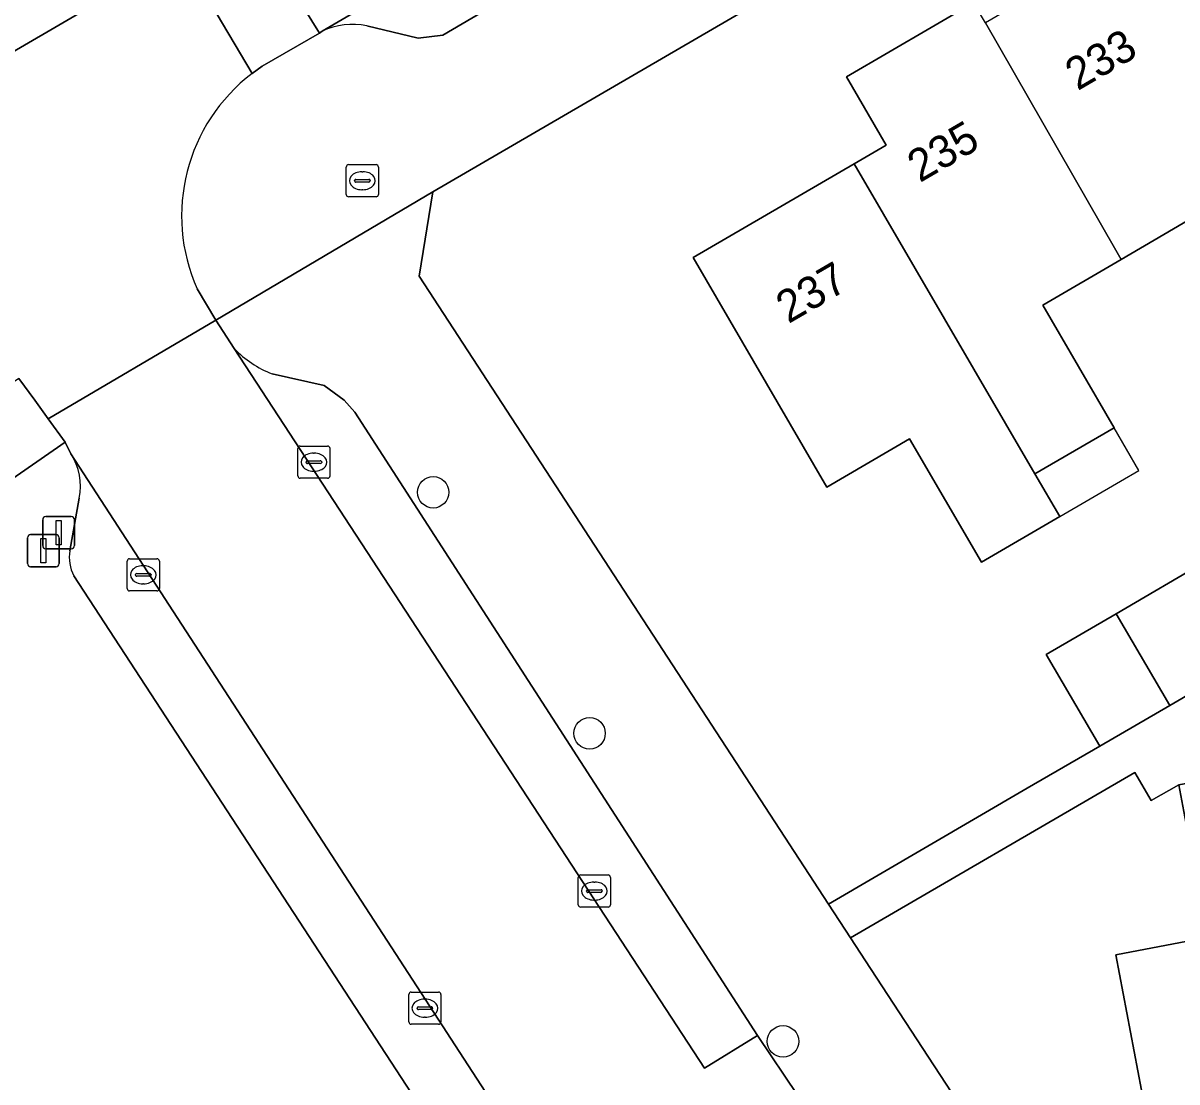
# Model space of a CAD drawing. Extents: x 158352 to 159489, y 383828 to 384603.
# Drawn here: x 158637.9 to 158673.8, y 384065.87 to 384098.81 of the extents above; entities that cross this region are included whole.
import ezdxf

# ---------------------------------------------------------------- set-up
doc = ezdxf.new("R2010")
doc.units = 0
for name, color, linetype in [('IMGEO_Afsluitpaal', 7, 'Continuous'), ('IMGEO_Boom', 7, 'Continuous'), ('IMGEO_Brandkraan', 7, 'Continuous'), ('IMGEO_Erf', 7, 'Continuous'), ('IMGEO_Groenvoorziening', 7, 'Continuous'), ('IMGEO_Kolk', 7, 'Continuous'), ('IMGEO_Lichtmast', 7, 'Continuous'), ('IMGEO_Pand', 7, 'Continuous'), ('IMGEO_Pand_nummerreeks', 7, 'Continuous'), ('IMGEO_Pand_overbouw', 7, 'Continuous'), ('IMGEO_Parkeervlak_open', 7, 'Continuous'), ('IMGEO_Rijbaan_lokaal_gesloten', 7, 'Continuous'), ('IMGEO_Rijbaan_lokaal_open', 7, 'Continuous'), ('IMGEO_Voetpad_open', 7, 'Continuous')]:
    doc.layers.add(name, color=color, linetype=linetype)

msp = doc.modelspace()

# ---------------------------------------------------------------- linework, layer by layer
at = {"layer": 'IMGEO_Afsluitpaal'}
for p, q in [((158638.51, 384082.555), (158638.51, 384083.355)), ((158638.51, 384083.355), (158638.51, 384082.555)), ((158638.61, 384083.455), (158639.4, 384083.455)), ((158639.4, 384083.455), (158638.61, 384083.455)), ((158639.5, 384083.355), (158639.5, 384082.555)), ((158639.5, 384082.555), (158639.5, 384083.355)), ((158639.4, 384082.455), (158638.61, 384082.455)), ((158638.61, 384082.455), (158639.4, 384082.455))]:
    msp.add_line(p, q, dxfattribs=at)
msp.add_lwpolyline([(158638.93, 384083.33), (158639.08, 384083.33), (158639.08, 384082.58), (158638.93, 384082.58), (158638.93, 384083.33)], dxfattribs=at)
for centre, start, end in [((158638.61, 384083.355), 90, 180), ((158638.61, 384083.355), 90, 180), ((158639.4, 384083.355), 0, 90), ((158639.4, 384083.355), 360, 90), ((158638.61, 384082.555), 180, 270), ((158638.61, 384082.555), 180, 270), ((158639.4, 384082.555), 270, 0), ((158639.4, 384082.555), 270, 0)]:
    msp.add_arc(centre, 0.1, start, end, dxfattribs=at)
at = {"layer": 'IMGEO_Boom'}
for centre in [(158650.658, 384084.211), (158655.523, 384076.714), (158661.542, 384067.131)]:
    msp.add_circle(centre, 0.489, dxfattribs=at)
at = {"layer": 'IMGEO_Brandkraan'}
for p, q in [((158647.954, 384093.476), (158647.954, 384094.328)), ((158648.029, 384094.402), (158648.881, 384094.402)), ((158648.442, 384094.182), (158648.467, 384094.182)), ((158648.955, 384094.328), (158648.955, 384093.476)), ((158648.213, 384093.896), (158648.213, 384093.908)), ((158648.651, 384093.859), (158648.253, 384093.859)), ((158648.256, 384093.945), (158648.654, 384093.945)), ((158648.697, 384093.908), (158648.697, 384093.896)), ((158648.881, 384093.402), (158648.029, 384093.402)), ((158648.465, 384093.622), (158648.44, 384093.622))]:
    msp.add_line(p, q, dxfattribs=at)
for points in [[(158647.954, 384093.476), (158647.954, 384094.328)], [(158648.029, 384094.402), (158648.881, 384094.402)], [(158648.955, 384094.328), (158648.955, 384093.476)], [(158648.881, 384093.402), (158648.029, 384093.402)]]:
    msp.add_lwpolyline(points, dxfattribs=at)
for centre, radius, start, end in [((158648.031, 384094.326), 0.0765, 91.552, 178.448), ((158648.031, 384094.326), 0.0765, 91.552, 178.448), ((158648.879, 384094.326), 0.0765, 1.552, 88.448), ((158648.879, 384094.326), 0.0765, 1.552, 88.448), ((158648.253, 384093.905), 0.0403, 85.8775, 175.7526), ((158648.25, 384093.895), 0.0366, 178.938, 274.7102), ((158648.654, 384093.902), 0.043, 264.8664, 352.4533), ((158648.658, 384093.907), 0.0386, 1.7309, 96.639), ((158648.031, 384093.478), 0.0765, 181.552, 268.448), ((158648.031, 384093.478), 0.0765, 181.552, 268.448), ((158648.879, 384093.478), 0.0765, 271.552, 358.448), ((158648.879, 384093.478), 0.0765, 271.552, 358.448)]:
    msp.add_arc(centre, radius, start, end, dxfattribs=at)
for centre, major_axis, ratio, start_param, end_param in [((158648.441, 384093.902), (-0.387, 0.002), 0.722429, 4.712389, 7.853982), ((158648.466, 384093.902), (-0.39, 0.002), 0.717154, 1.570796, 4.712389)]:
    msp.add_ellipse(centre, major_axis=major_axis, ratio=ratio, start_param=start_param, end_param=end_param, dxfattribs=at)
at = {"layer": 'IMGEO_Erf'}
for points in [[(158695.294, 384119.527), (158650.651, 384093.56), (158650.222, 384090.931), (158662.957, 384071.401), (158669.142, 384075.003), (158671.394, 384076.315), (158669.733, 384079.167), (158671.91, 384080.435), (158674.74, 384082.084)], [(158674.72, 384093.005), (158672.062, 384091.456), (158669.621, 384090.034), (158671.842, 384086.22), (158669.376, 384084.785), (158670.15, 384083.456), (158667.715, 384082.037), (158665.479, 384085.873), (158662.904, 384084.372), (158658.746, 384091.509), (158663.758, 384094.428), (158664.755, 384095.009), (158663.516, 384097.136), (158667.47, 384099.439)]]:
    msp.add_lwpolyline(points, dxfattribs=at)
msp.add_lwpolyline([(158694.645, 384061.222), (158693.903, 384065.158), (158688.745, 384064.185), (158686.825, 384063.823), (158686.988, 384062.958), (158683.869, 384062.37), (158680.616, 384061.757), (158680.458, 384062.596), (158678.668, 384062.259), (158678.419, 384063.577), (158678.255, 384063.546), (158677.575, 384063.418), (158673.26, 384062.605), (158671.899, 384069.828), (158675.87, 384070.577), (158675.445, 384072.838), (158674.325, 384072.627), (158673.857, 384075.114), (158672.994, 384074.622), (158672.483, 384075.499), (158663.643, 384070.349), (158664.261, 384069.402), (158672.362, 384057.021)], close=True, dxfattribs=at)
at = {"layer": 'IMGEO_Groenvoorziening'}
for points in [[(158639.39, 384085.412), (158639.205, 384085.77), (158612.294, 384067.106), (158613.197, 384066.952)], [(158639.355, 384082.394), (158639.644, 384084.029)], [(158655.157, 384057.519), (158652.992, 384060.857), (158652.371, 384061.856), (158639.475, 384081.612)]]:
    msp.add_lwpolyline(points, dxfattribs=at)
for centre, radius, start, end in [((158637.826, 384084.41), 1.858, 348.1673, 32.6465), ((158640.615, 384082.187), 1.277, 170.6828, 206.7655)]:
    msp.add_arc(centre, radius, start, end, dxfattribs=at)
at = {"layer": 'IMGEO_Kolk'}
for p, q in [((158646.447, 384084.722), (158646.447, 384085.574)), ((158646.522, 384085.648), (158647.374, 384085.648)), ((158647.448, 384085.574), (158647.448, 384084.722)), ((158646.706, 384085.142), (158646.706, 384085.154)), ((158647.144, 384085.105), (158646.746, 384085.105)), ((158646.749, 384085.191), (158647.147, 384085.191)), ((158646.935, 384085.428), (158646.96, 384085.428)), ((158647.19, 384085.154), (158647.19, 384085.142)), ((158646.958, 384084.868), (158646.933, 384084.868)), ((158647.374, 384084.648), (158646.522, 384084.648)), ((158641.138, 384081.218), (158641.138, 384082.07)), ((158641.213, 384082.144), (158642.065, 384082.144)), ((158641.626, 384081.924), (158641.651, 384081.924)), ((158642.139, 384082.07), (158642.139, 384081.218)), ((158641.397, 384081.638), (158641.397, 384081.65)), ((158641.835, 384081.601), (158641.437, 384081.601)), ((158641.44, 384081.687), (158641.838, 384081.687)), ((158641.881, 384081.65), (158641.881, 384081.638)), ((158642.065, 384081.144), (158641.213, 384081.144)), ((158641.649, 384081.364), (158641.624, 384081.364)), ((158655.172, 384071.381), (158655.172, 384072.233)), ((158655.247, 384072.307), (158656.099, 384072.307)), ((158656.173, 384072.233), (158656.173, 384071.381)), ((158655.431, 384071.801), (158655.431, 384071.813)), ((158655.474, 384071.85), (158655.872, 384071.85)), ((158655.66, 384072.087), (158655.685, 384072.087)), ((158655.915, 384071.813), (158655.915, 384071.801)), ((158655.869, 384071.764), (158655.471, 384071.764)), ((158655.683, 384071.527), (158655.658, 384071.527)), ((158656.099, 384071.307), (158655.247, 384071.307)), ((158649.899, 384067.737), (158649.899, 384068.589)), ((158649.974, 384068.663), (158650.826, 384068.663)), ((158650.9, 384068.589), (158650.9, 384067.737)), ((158650.387, 384068.443), (158650.412, 384068.443)), ((158650.158, 384068.157), (158650.158, 384068.169)), ((158650.596, 384068.12), (158650.198, 384068.12)), ((158650.201, 384068.206), (158650.599, 384068.206)), ((158650.41, 384067.883), (158650.385, 384067.883)), ((158650.642, 384068.169), (158650.642, 384068.157)), ((158650.826, 384067.663), (158649.974, 384067.663))]:
    msp.add_line(p, q, dxfattribs=at)
for points in [[(158646.447, 384084.722), (158646.447, 384085.574)], [(158646.522, 384085.648), (158647.374, 384085.648)], [(158647.448, 384085.574), (158647.448, 384084.722)], [(158647.374, 384084.648), (158646.522, 384084.648)], [(158641.138, 384081.218), (158641.138, 384082.07)], [(158641.213, 384082.144), (158642.065, 384082.144)], [(158642.139, 384082.07), (158642.139, 384081.218)], [(158642.065, 384081.144), (158641.213, 384081.144)], [(158655.172, 384071.381), (158655.172, 384072.233)], [(158655.247, 384072.307), (158656.099, 384072.307)], [(158656.173, 384072.233), (158656.173, 384071.381)], [(158656.099, 384071.307), (158655.247, 384071.307)], [(158649.899, 384067.737), (158649.899, 384068.589)], [(158649.974, 384068.663), (158650.826, 384068.663)], [(158650.9, 384068.589), (158650.9, 384067.737)], [(158650.826, 384067.663), (158649.974, 384067.663)]]:
    msp.add_lwpolyline(points, dxfattribs=at)
for centre, radius, start, end in [((158646.524, 384085.572), 0.0765, 91.552, 178.448), ((158646.524, 384085.572), 0.0765, 91.552, 178.448), ((158647.372, 384085.572), 0.0765, 1.552, 88.448), ((158647.372, 384085.572), 0.0765, 1.552, 88.448), ((158646.746, 384085.151), 0.0403, 85.8775, 175.7526), ((158646.743, 384085.141), 0.0366, 178.938, 274.7102), ((158647.147, 384085.148), 0.043, 264.8664, 352.4533), ((158647.151, 384085.153), 0.0386, 1.7309, 96.639), ((158646.524, 384084.724), 0.0765, 181.552, 268.448), ((158646.524, 384084.724), 0.0765, 181.552, 268.448), ((158647.372, 384084.724), 0.0765, 271.552, 358.448), ((158647.372, 384084.724), 0.0765, 271.552, 358.448), ((158641.215, 384082.068), 0.0765, 91.552, 178.448), ((158641.215, 384082.068), 0.0765, 91.552, 178.448), ((158642.063, 384082.068), 0.0765, 1.552, 88.448), ((158642.063, 384082.068), 0.0765, 1.552, 88.448), ((158641.437, 384081.647), 0.0403, 85.8775, 175.7526), ((158641.434, 384081.637), 0.0366, 178.938, 274.7102), ((158641.838, 384081.644), 0.043, 264.8664, 352.4533), ((158641.842, 384081.649), 0.0386, 1.7309, 96.639), ((158641.215, 384081.22), 0.0765, 181.552, 268.448), ((158641.215, 384081.22), 0.0765, 181.552, 268.448), ((158642.063, 384081.22), 0.0765, 271.552, 358.448), ((158642.063, 384081.22), 0.0765, 271.552, 358.448), ((158655.249, 384072.231), 0.0765, 91.552, 178.448), ((158655.249, 384072.231), 0.0765, 91.552, 178.448), ((158656.097, 384072.231), 0.0765, 1.552, 88.448), ((158656.097, 384072.231), 0.0765, 1.552, 88.448), ((158655.471, 384071.81), 0.0403, 85.8775, 175.7526), ((158655.468, 384071.8), 0.0366, 178.938, 274.7102), ((158655.872, 384071.807), 0.043, 264.8664, 352.4533), ((158655.876, 384071.812), 0.0386, 1.7309, 96.639), ((158655.249, 384071.383), 0.0765, 181.552, 268.448), ((158655.249, 384071.383), 0.0765, 181.552, 268.448), ((158656.097, 384071.383), 0.0765, 271.552, 358.448), ((158656.097, 384071.383), 0.0765, 271.552, 358.448), ((158649.976, 384068.587), 0.0765, 91.552, 178.448), ((158649.976, 384068.587), 0.0765, 91.552, 178.448), ((158650.824, 384068.587), 0.0765, 1.552, 88.448), ((158650.824, 384068.587), 0.0765, 1.552, 88.448), ((158650.198, 384068.166), 0.0403, 85.8775, 175.7526), ((158650.195, 384068.156), 0.0366, 178.938, 274.7102), ((158650.599, 384068.163), 0.043, 264.8664, 352.4533), ((158650.603, 384068.168), 0.0386, 1.7309, 96.639), ((158649.976, 384067.739), 0.0765, 181.552, 268.448), ((158649.976, 384067.739), 0.0765, 181.552, 268.448), ((158650.824, 384067.739), 0.0765, 271.552, 358.448), ((158650.824, 384067.739), 0.0765, 271.552, 358.448)]:
    msp.add_arc(centre, radius, start, end, dxfattribs=at)
for centre, major_axis, ratio, start_param, end_param in [((158646.934, 384085.148), (-0.387, 0.002), 0.722429, 4.712389, 7.853982), ((158646.959, 384085.148), (-0.39, 0.002), 0.717154, 1.570796, 4.712389), ((158641.625, 384081.644), (-0.387, 0.002), 0.722429, 4.712389, 7.853982), ((158641.65, 384081.644), (-0.39, 0.002), 0.717154, 1.570796, 4.712389), ((158655.659, 384071.807), (-0.387, 0.002), 0.722429, 4.712389, 7.853982), ((158655.684, 384071.807), (-0.39, 0.002), 0.717154, 1.570796, 4.712389), ((158650.386, 384068.163), (-0.387, 0.002), 0.722429, 4.712389, 7.853982), ((158650.411, 384068.163), (-0.39, 0.002), 0.717154, 1.570796, 4.712389)]:
    msp.add_ellipse(centre, major_axis=major_axis, ratio=ratio, start_param=start_param, end_param=end_param, dxfattribs=at)
at = {"layer": 'IMGEO_Lichtmast'}
for p, q in [((158638.035, 384081.996), (158638.035, 384082.796)), ((158638.035, 384082.796), (158638.035, 384081.996)), ((158638.135, 384082.896), (158638.925, 384082.896)), ((158638.925, 384082.896), (158638.135, 384082.896)), ((158639.025, 384082.796), (158639.025, 384081.996)), ((158639.025, 384081.996), (158639.025, 384082.796)), ((158638.925, 384081.896), (158638.135, 384081.896)), ((158638.135, 384081.896), (158638.925, 384081.896))]:
    msp.add_line(p, q, dxfattribs=at)
msp.add_lwpolyline([(158638.455, 384082.771), (158638.605, 384082.771), (158638.605, 384082.021), (158638.455, 384082.021), (158638.455, 384082.771)], dxfattribs=at)
for centre, start, end in [((158638.135, 384082.796), 90, 180), ((158638.135, 384082.796), 90, 180), ((158638.925, 384082.796), 0, 90), ((158638.925, 384082.796), 360, 90), ((158638.135, 384081.996), 180, 270), ((158638.135, 384081.996), 180, 270), ((158638.925, 384081.996), 270, 0), ((158638.925, 384081.996), 270, 0)]:
    msp.add_arc(centre, 0.1, start, end, dxfattribs=at)
at = {"layer": 'IMGEO_Pand'}
for points in [[(158667.836, 384098.811), (158671.895, 384091.744), (158672.062, 384091.456), (158674.72, 384093.005), (158676.961, 384089.159), (158679.211, 384090.469), (158679.021, 384090.795), (158672.701, 384101.645)], [(158671.895, 384091.744), (158667.836, 384098.811), (158667.47, 384099.439), (158663.516, 384097.136), (158664.755, 384095.009), (158663.758, 384094.428), (158669.376, 384084.785), (158671.842, 384086.22), (158669.621, 384090.034), (158672.062, 384091.456)], [(158663.758, 384094.428), (158658.746, 384091.509), (158662.904, 384084.372), (158665.479, 384085.873), (158667.715, 384082.037), (158670.15, 384083.456), (158669.376, 384084.785)], [(158674.74, 384082.084), (158671.91, 384080.435), (158673.571, 384077.583), (158676.401, 384079.232), (158676.142, 384079.676)], [(158671.91, 384080.435), (158669.733, 384079.167), (158671.394, 384076.315), (158673.571, 384077.583)], [(158676.156, 384075.548), (158673.857, 384075.114), (158674.325, 384072.627), (158675.445, 384072.838), (158675.87, 384070.577), (158671.899, 384069.828), (158673.26, 384062.605), (158677.575, 384063.418), (158678.255, 384063.546), (158678.419, 384063.577)]]:
    msp.add_lwpolyline(points, close=True, dxfattribs=at)
at = {"layer": 'IMGEO_Pand_overbouw'}
msp.add_lwpolyline([(158672.615, 384084.892), (158671.842, 384086.22), (158669.376, 384084.785), (158670.15, 384083.456), (158672.036, 384084.555)], close=True, dxfattribs=at)
at = {"layer": 'IMGEO_Parkeervlak_open'}
for points in [[(158738.971, 384152.091), (158738.379, 384151.745), (158647.204, 384098.556)], [(158648.598, 384098.717), (158650.189, 384098.335), (158650.96, 384098.425), (158661.287, 384104.498), (158665.178, 384106.745), (158678.479, 384114.472), (158681.775, 384116.427), (158695.787, 384124.599)], [(158644.468, 384088.685), (158659.101, 384066.295), (158660.748, 384067.316), (158648.224, 384086.702), (158647.894, 384087.075), (158647.267, 384087.536), (158645.649, 384087.897)], [(158639.475, 384081.612), (158652.371, 384061.856), (158654.012, 384062.903), (158639.39, 384085.412)], [(158639.644, 384084.029), (158639.355, 384082.394)]]:
    msp.add_lwpolyline(points, dxfattribs=at)
for centre, radius, start, end in [((158648.146, 384096.514), 2.249, 78.4086, 114.7678), ((158646.745, 384090.819), 3.12, 223.1381, 249.437), ((158637.826, 384084.41), 1.858, 348.1673, 32.6465), ((158640.615, 384082.187), 1.277, 170.6828, 206.7655)]:
    msp.add_arc(centre, radius, start, end, dxfattribs=at)
at = {"layer": 'IMGEO_Rijbaan_lokaal_gesloten'}
for points in [[(158738.379, 384151.745), (158737.545, 384153.226), (158646.22, 384099.951), (158647.12, 384098.492), (158647.204, 384098.556)], [(158627.36, 384093.946), (158628.258, 384092.479), (158642.815, 384100.969), (158641.961, 384102.46)]]:
    msp.add_lwpolyline(points, close=True, dxfattribs=at)
at = {"layer": 'IMGEO_Rijbaan_lokaal_open'}
msp.add_lwpolyline([(158645.024, 384097.242), (158645.336, 384097.464), (158647.12, 384098.492), (158646.22, 384099.951), (158644.915, 384102.204), (158644.032, 384103.668), (158641.961, 384102.46), (158642.815, 384100.969)], close=True, dxfattribs=at)
for points in [[(158645.024, 384097.242), (158642.815, 384100.969), (158628.258, 384092.479), (158630.373, 384088.772)], [(158637.764, 384087.748), (158638.27, 384087.073), (158638.682, 384086.499), (158643.898, 384089.569), (158643.313, 384090.537)], [(158661.998, 384065.445), (158660.748, 384067.316), (158659.101, 384066.295), (158644.468, 384088.685), (158643.898, 384089.569), (158638.682, 384086.499), (158639.205, 384085.77), (158639.39, 384085.412), (158654.012, 384062.903), (158652.371, 384061.856), (158652.992, 384060.857), (158655.157, 384057.519)]]:
    msp.add_lwpolyline(points, dxfattribs=at)
msp.add_arc((158648.417, 384092.805), 5.585, 127.4085, 203.9608, dxfattribs=at)
at = {"layer": 'IMGEO_Voetpad_open'}
for points in [[(158643.313, 384090.537), (158643.898, 384089.569), (158650.651, 384093.56), (158695.294, 384119.527), (158696.667, 384120.326), (158746.068, 384149.06)], [(158661.287, 384104.498), (158650.96, 384098.425), (158650.189, 384098.335), (158648.598, 384098.717)], [(158647.204, 384098.556), (158647.12, 384098.492), (158645.336, 384097.464), (158645.024, 384097.242)], [(158664.261, 384069.402), (158663.643, 384070.349), (158662.957, 384071.401), (158650.222, 384090.931), (158650.651, 384093.56), (158643.898, 384089.569), (158644.468, 384088.685)], [(158645.649, 384087.897), (158647.267, 384087.536), (158647.894, 384087.075), (158648.224, 384086.702), (158660.748, 384067.316), (158661.998, 384065.445)], [(158679.699, 384047.776), (158679.351, 384048.694), (158674.34, 384054.518), (158672.362, 384057.021), (158664.261, 384069.402)]]:
    msp.add_lwpolyline(points, dxfattribs=at)
for points in [[(158592.622, 384053.082), (158594.417, 384054.368), (158596.664, 384055.978), (158605.154, 384062.062), (158606.221, 384062.826), (158609.144, 384064.921), (158612.294, 384067.106), (158639.205, 384085.77), (158638.682, 384086.499), (158638.27, 384087.073), (158637.764, 384087.748), (158604.116, 384064.431), (158590.617, 384054.599)], [(158680.306, 384078.814), (158684.984, 384080.601), (158683.928, 384082.372), (158681.793, 384080.999), (158679.181, 384079.783), (158678.45, 384081.043), (158676.142, 384079.676), (158676.401, 384079.232), (158673.571, 384077.583), (158671.394, 384076.315), (158669.142, 384075.003), (158662.957, 384071.401), (158663.643, 384070.349), (158672.483, 384075.499), (158672.994, 384074.622), (158673.857, 384075.114), (158676.156, 384075.548), (158675.801, 384076.42)]]:
    msp.add_lwpolyline(points, close=True, dxfattribs=at)
for centre, radius, start, end in [((158648.146, 384096.514), 2.249, 78.4086, 114.7678), ((158648.417, 384092.805), 5.585, 127.4085, 203.9608), ((158646.745, 384090.819), 3.12, 223.1381, 249.437)]:
    msp.add_arc(centre, radius, start, end, dxfattribs=at)

# ---------------------------------------------------------------- texts
at = {"layer": 'IMGEO_Pand_nummerreeks'}
for s, rotation, p in [('233', 30.221, (158670.706, 384096.687)), ('235', 30.2235, (158665.798, 384093.828)), ('237', 30.2178, (158661.71, 384089.441))]:
    msp.add_text(s, height=1, rotation=rotation, dxfattribs=at).set_placement(p)

doc.saveas('drawing.dxf')
